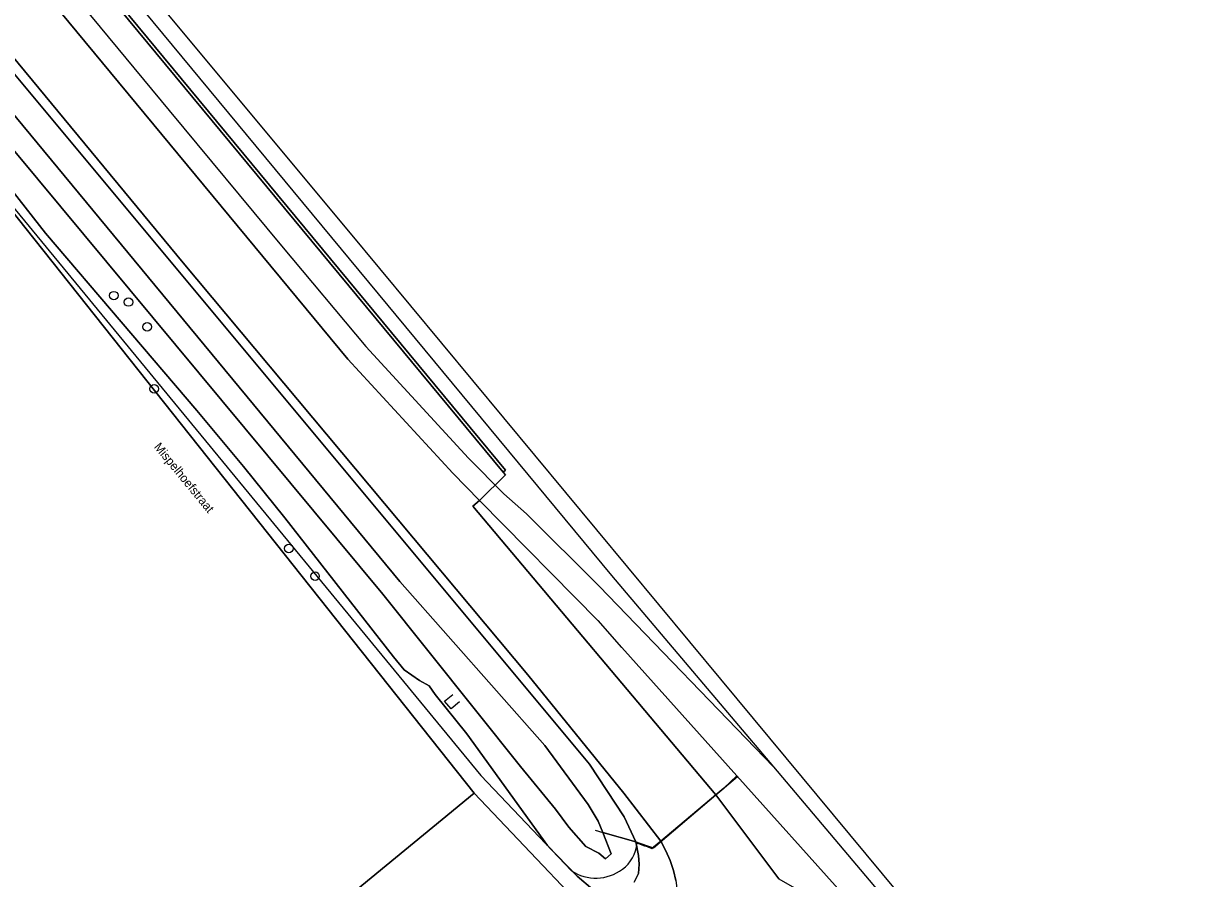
# Model space of a CAD drawing. Extents: x 156141 to 158132, y 385651 to 388333.
# Drawn here: x 157240.2 to 157374.3, y 387607.4 to 387704.8 of the extents above; entities that cross this region are included whole.
import ezdxf

# ---------------------------------------------------------------- set-up
doc = ezdxf.new("R2010")
doc.units = 0
for name, color, linetype in [('IMGEO_Boom', 7, 'Continuous'), ('IMGEO_Erf', 7, 'Continuous'), ('IMGEO_Geluidsscherm', 7, 'Continuous'), ('IMGEO_Grasland_overig', 7, 'Continuous'), ('IMGEO_Groenvoorziening', 7, 'Continuous'), ('IMGEO_Hek', 7, 'Continuous'), ('IMGEO_Muur', 7, 'Continuous'), ('IMGEO_Oever', 7, 'Continuous'), ('IMGEO_Openbare_ruimte_label', 7, 'Continuous'), ('IMGEO_Rijbaan_lokaal_open', 7, 'Continuous'), ('IMGEO_Spoor', 7, 'Continuous'), ('IMGEO_Spoorbaan_gesloten', 7, 'Continuous'), ('IMGEO_Spoorbaan_halfverhard', 7, 'Continuous'), ('IMGEO_Terreindeel_gesloten', 7, 'Continuous'), ('IMGEO_Waterloop', 7, 'Continuous')]:
    doc.layers.add(name, color=color, linetype=linetype)

msp = doc.modelspace()

# ---------------------------------------------------------------- linework, layer by layer
at = {"layer": 'IMGEO_Boom'}
for centre in [(157250.51, 387673.82), (157252.17, 387673.09), (157254.3, 387670.26), (157255.1, 387663.2), (157270.45, 387644.99), (157273.45, 387641.86)]:
    msp.add_circle(centre, 0.489, dxfattribs=at)
at = {"layer": 'IMGEO_Erf'}
msp.add_lwpolyline([(157133.71, 387546.7), (157224.65, 387605.36), (157244.52, 387578.45), (157287.96, 387614.12), (157291.6, 387617.11), (157223.8, 387702.43), (157173.44, 387763.61), (157170.95, 387766.48), (157160.05, 387779.04), (157159.71, 387778.73), (157158.84, 387777.96), (157158.29, 387777.43), (157034.73, 387665.73), (156965.33, 387602.98), (156963.08, 387600.95), (156962.4, 387600.34), (156964.86, 387597.25), (156965.22, 387596.8), (156969.36, 387591.41), (156972.14, 387587.61), (157012.57, 387532.39)], dxfattribs=at)
at = {"layer": 'IMGEO_Geluidsscherm'}
for points in [[(157308.43, 387633.72), (157305.72, 387636.78)], [(157308.43, 387633.72), (157321.55, 387619.09), (157333.75, 387605.5), (157338.7, 387599.85), (157343.64, 387594.2), (157344.92, 387592.8), (157350.93, 387586.02), (157354.8, 387581.4), (157381.81, 387548.89)]]:
    msp.add_lwpolyline(points, dxfattribs=at)
at = {"layer": 'IMGEO_Grasland_overig'}
msp.add_lwpolyline([(157144.22, 387814.24), (157185.76, 387763.15), (157304.73, 387620.42), (157308.68, 387614.42), (157310.02, 387611.56), (157311.85, 387610.8), (157312.86, 387611.64), (157308.64, 387617.11), (157297.71, 387630.61), (157258.43, 387677.55), (157100.84, 387868.17)], dxfattribs=at)
for points in [[(157321.55, 387619.09), (157308.43, 387633.72), (157305.77, 387636.73), (157292.21, 387650.48), (157291.45, 387649.84), (157319.16, 387616.92), (157320.05, 387617.67)], [(157321.55, 387619.09), (157320.05, 387617.67), (157319.16, 387616.92), (157326.34, 387607.34), (157331.76, 387604.24), (157336.34, 387600.74), (157337.92, 387599.16), (157338.7, 387599.85), (157333.75, 387605.5)]]:
    msp.add_lwpolyline(points, close=True, dxfattribs=at)
at = {"layer": 'IMGEO_Groenvoorziening'}
for points in [[(157223.8, 387702.43), (157291.6, 387617.11), (157309.42, 387598.34)], [(157305.12, 387606.13), (157303.32, 387607.66), (157299.95, 387611.17), (157290.74, 387623.89), (157287.14, 387628.35), (157286.46, 387629.34), (157285.36, 387629.94), (157283.6, 387631.19), (157282.41, 387632.66), (157270.01, 387648.51), (157265.31, 387654.35), (157259.96, 387660.72), (157242.73, 387680.95), (157239.04, 387685.66)], [(157314.52, 387582.5), (157304.86, 387594.01), (157309.42, 387598.34), (157291.6, 387617.11), (157287.96, 387614.12), (157244.52, 387578.45), (157247.26, 387575.04), (157252.74, 387568.83), (157256.64, 387563.55), (157260.54, 387557.36), (157264.19, 387551.18), (157265.64, 387552.06), (157302.73, 387574.48)], [(157314.58, 387607.15), (157314.31, 387608.32), (157313.93, 387609.46), (157313.46, 387610.55), (157312.86, 387611.64), (157311.85, 387610.8), (157310.02, 387611.56), (157310.33, 387610), (157310.4, 387609.03), (157310.34, 387607.96), (157309.84, 387606.96)]]:
    msp.add_lwpolyline(points, dxfattribs=at)
at = {"layer": 'IMGEO_Hek'}
for points in [[(157173.44, 387763.61), (157292.36, 387619.14)], [(157292.36, 387619.14), (157302.67, 387608.27)], [(157305.38, 387612.89), (157306.25, 387612.64), (157310.02, 387611.56), (157312.05, 387610.9), (157319.16, 387616.92), (157321.61, 387619.03)], [(157319.16, 387616.92), (157312.89, 387611.6)], [(157312.89, 387611.6), (157312.04, 387610.87), (157311.04, 387611.09), (157310.17, 387611.41)]]:
    msp.add_lwpolyline(points, dxfattribs=at)
for centre, radius, start, end in [((157305.97, 387611.82), 4.22, 306.897, 354.4536), ((157305.46, 387612.57), 5.13, 237.0916, 306.4263)]:
    msp.add_arc(centre, radius, start, end, dxfattribs=at)
at = {"layer": 'IMGEO_Muur'}
for points in [[(157288.97, 387626.72), (157288.22, 387627.6), (157289.17, 387628.36)], [(157289.93, 387627.51), (157288.97, 387626.72)]]:
    msp.add_lwpolyline(points, dxfattribs=at)
at = {"layer": 'IMGEO_Oever'}
for points in [[(157110.69, 387850.41), (157168.34, 387780.23), (157183.13, 387760.99), (157237.79, 387696.07), (157283.11, 387641.23), (157299.65, 387622.55), (157304.58, 387615.83), (157305.74, 387613.91), (157306.25, 387612.64), (157310.02, 387611.56), (157308.68, 387614.42), (157304.73, 387620.42), (157185.76, 387763.15), (157144.22, 387814.24)], [(157309.84, 387606.96), (157310.34, 387607.96), (157310.4, 387609.03), (157310.33, 387610), (157310.02, 387611.56), (157306.25, 387612.64), (157307.21, 387610.21), (157306.55, 387609.64), (157305.82, 387610.26), (157304.34, 387611.04), (157302.37, 387613.24), (157300.88, 387615.3), (157296.89, 387620.15), (157281.18, 387639.78), (157181.51, 387759.65)], [(157239.04, 387685.66), (157242.73, 387680.95), (157259.96, 387660.72), (157265.31, 387654.35), (157270.01, 387648.51), (157282.41, 387632.66), (157283.6, 387631.19), (157285.36, 387629.94), (157286.46, 387629.34), (157287.14, 387628.35), (157290.74, 387623.89), (157299.95, 387611.17), (157303.32, 387607.66), (157305.12, 387606.13)]]:
    msp.add_lwpolyline(points, dxfattribs=at)
at = {"layer": 'IMGEO_Rijbaan_lokaal_open'}
msp.add_lwpolyline([(157326.34, 387607.34), (157319.16, 387616.92), (157312.86, 387611.64), (157313.46, 387610.55), (157313.93, 387609.46), (157314.31, 387608.32), (157314.58, 387607.15), (157314.74, 387605.97), (157314.58, 387604.94), (157312.77, 387599.16)], dxfattribs=at)
at = {"layer": 'IMGEO_Spoor'}
for points in [[(156953.23, 388066.68), (157051.9, 387949.39), (157078.07, 387918.5), (157307.24, 387641.94)], [(156949.39, 388063.46), (156972.33, 388036.31), (157066.79, 387923.98), (157108.78, 387873.67), (157256.83, 387694.93), (157269.63, 387679.51), (157279.26, 387668.04), (157290.96, 387655.29), (157294.97, 387651.24), (157297.57, 387648.95), (157305.86, 387640.71)], [(157305.86, 387640.71), (157325.72, 387620.11)], [(157307.24, 387641.94), (157325.72, 387620.11)], [(157325.72, 387620.11), (157347.12, 387594.76), (157383.71, 387550.56)]]:
    msp.add_lwpolyline(points, dxfattribs=at)
at = {"layer": 'IMGEO_Spoorbaan_gesloten'}
msp.add_lwpolyline([(156951.69, 388065.39), (156947.56, 388061.91), (156958.61, 388048.76), (156967.38, 388038.33), (156978.98, 388024.51), (156995.73, 388004.62), (157021.01, 387974.57), (157090.79, 387891.54), (157123.48, 387852.16), (157142.05, 387829.73), (157277.2, 387666.59), (157289.15, 387653.57), (157292.21, 387650.48), (157295.15, 387653.39), (157294.89, 387653.7), (157146.21, 387833.17), (157127.63, 387855.61), (157094.94, 387894.99), (157082.7, 387909.6), (157025.14, 387978.05), (156999.86, 388008.09), (156983.12, 388027.99), (156971.51, 388041.8), (156962.75, 388052.23)], close=True, dxfattribs=at)
at = {"layer": 'IMGEO_Spoorbaan_halfverhard'}
for points in [[(157387.76, 387548.83), (157340.02, 387605.69), (157319.73, 387630.1), (157277.31, 387681.16), (157207.87, 387764.44), (157175.07, 387804.02), (157063.39, 387938.93), (157011.62, 388000.87), (156991.38, 388028.98), (156959.9, 388067.65)], [(156951.96, 388065.62), (156963.02, 388052.46), (156971.78, 388042.03), (156983.39, 388028.21), (157000.13, 388008.32), (157025.41, 387978.28), (157082.97, 387909.82), (157095.21, 387895.21), (157127.9, 387855.83), (157146.48, 387833.39), (157295.16, 387653.92), (157294.89, 387653.7), (157295.15, 387653.39), (157292.21, 387650.48), (157305.77, 387636.73), (157308.43, 387633.72), (157321.55, 387619.09), (157333.75, 387605.5), (157338.7, 387599.85), (157343.64, 387594.2), (157350.93, 387586.02), (157381.81, 387548.89)]]:
    msp.add_lwpolyline(points, dxfattribs=at)
at = {"layer": 'IMGEO_Terreindeel_gesloten'}
msp.add_lwpolyline([(156962.75, 388052.23), (156971.51, 388041.8), (156983.12, 388027.99), (156999.86, 388008.09), (157025.14, 387978.05), (157082.7, 387909.6), (157094.94, 387894.99), (157127.63, 387855.61), (157146.21, 387833.17), (157294.89, 387653.7), (157295.16, 387653.92), (157146.48, 387833.39), (157127.9, 387855.83), (157095.21, 387895.21), (157082.97, 387909.82), (157025.41, 387978.28), (157000.13, 388008.32), (156983.39, 388028.21), (156971.78, 388042.03), (156963.02, 388052.46), (156951.96, 388065.62), (156951.69, 388065.39)], close=True, dxfattribs=at)
msp.add_lwpolyline([(156948.55, 388051.57), (156970.11, 388025.24), (157005.47, 387982.53), (157049.8, 387929.3), (157100.84, 387868.17), (157258.43, 387677.55), (157297.71, 387630.61), (157308.64, 387617.11), (157312.86, 387611.64), (157319.16, 387616.92), (157291.45, 387649.84), (157292.21, 387650.48), (157289.15, 387653.57), (157277.2, 387666.59), (157142.05, 387829.73), (157123.48, 387852.16), (157090.79, 387891.54), (157021.01, 387974.57), (156995.73, 388004.62), (156978.98, 388024.51), (156967.38, 388038.33), (156958.61, 388048.76)], dxfattribs=at)
at = {"layer": 'IMGEO_Waterloop'}
msp.add_lwpolyline([(157111.39, 387846.79), (157181.51, 387759.65), (157281.18, 387639.78), (157296.89, 387620.15), (157300.88, 387615.3), (157302.37, 387613.24), (157304.34, 387611.04), (157305.82, 387610.26), (157306.55, 387609.64), (157307.21, 387610.21), (157306.25, 387612.64), (157305.74, 387613.91), (157304.58, 387615.83), (157299.65, 387622.55), (157283.11, 387641.23), (157237.79, 387696.07), (157183.13, 387760.99), (157168.34, 387780.23), (157110.69, 387850.41)], dxfattribs=at)

# ---------------------------------------------------------------- texts
at = {"layer": 'IMGEO_Openbare_ruimte_label'}
msp.add_text('Mispelhoefstraat', height=1, rotation=309.4022, dxfattribs=at).set_placement((157255.03, 387656.55))

doc.saveas('drawing.dxf')
